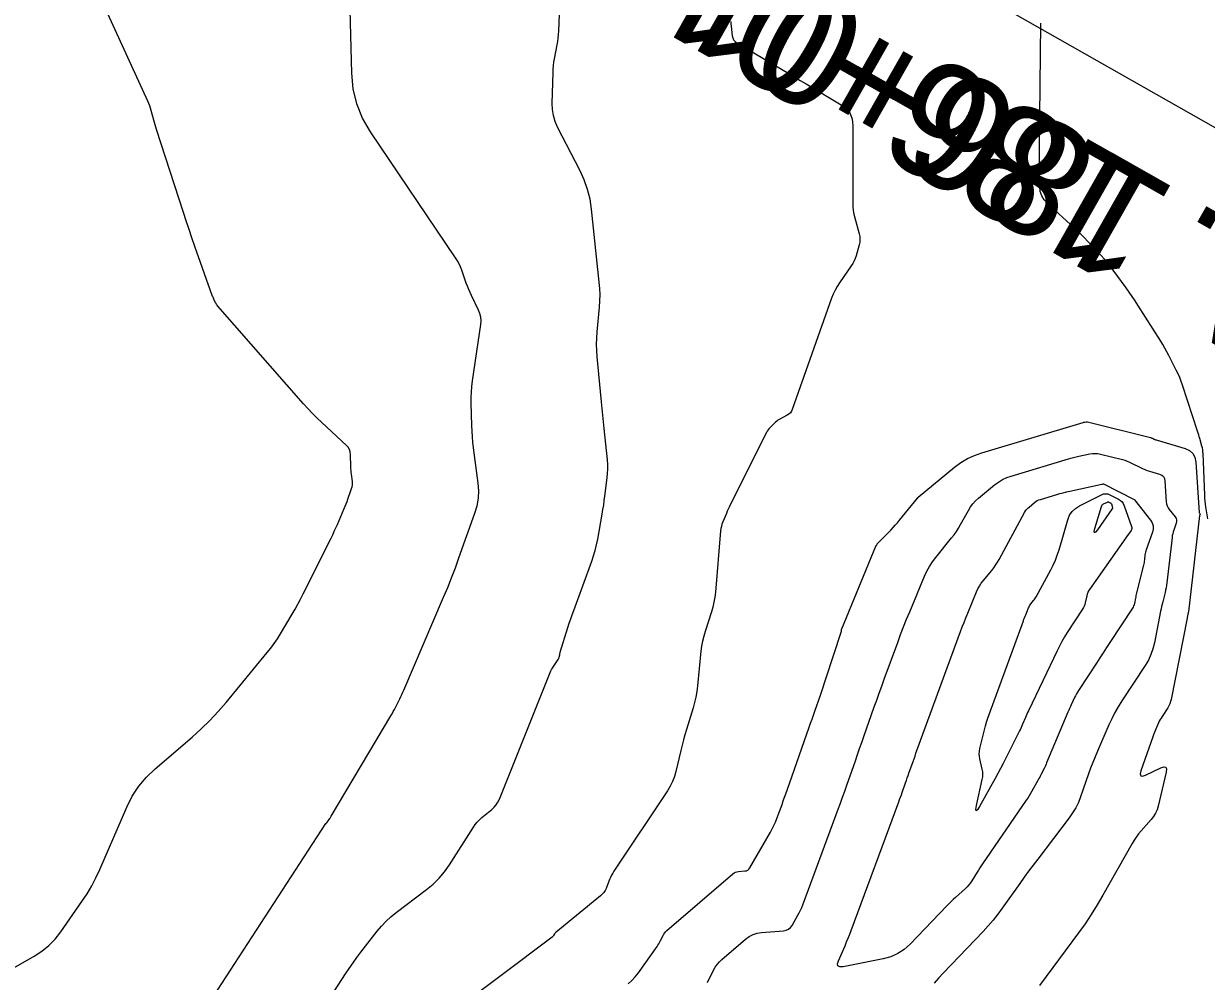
# Model space of a CAD drawing. Extents: x 658976 to 668721, y 639543 to 647196.
# Drawn here: x 662336.3 to 662417.7, y 643543 to 643608.9 of the extents above; entities that cross this region are included whole.
import ezdxf

# ---------------------------------------------------------------- set-up
doc = ezdxf.new("R2010")
doc.units = 0
for name, color, linetype in [('Ex_Major Contours', 7, 'Continuous'), ('Ex_Minor Contours', 7, 'Continuous'), ('R_Ramp 15 Degree_Min Ls', 7, 'Continuous'), ('R_Ramp 20 Degree Existing Ramp', 7, 'Continuous')]:
    doc.layers.add(name, color=color, linetype=linetype)

msp = doc.modelspace()

# ---------------------------------------------------------------- linework, layer by layer
at = {"layer": 'Ex_Major Contours'}
msp.add_lwpolyline([(662355.962, 643539.646), (662358.455, 643543.473), (662358.709, 643543.855), (662358.971, 643544.231), (662359.24, 643544.602), (662359.517, 643544.967), (662360.639, 643546.418), (662360.931, 643546.769), (662361.244, 643547.099), (662361.578, 643547.408), (662361.933, 643547.695), (662364.034, 643549.278), (662364.485, 643549.65), (662364.897, 643550.057), (662365.271, 643550.5), (662365.606, 643550.978), (662367.261, 643553.579), (662367.388, 643553.761), (662367.527, 643553.932), (662367.68, 643554.09), (662367.846, 643554.237), (662368.536, 643554.802), (662368.697, 643554.951), (662368.836, 643555.117), (662368.952, 643555.299), (662369.047, 643555.498), (662372.554, 643564.235), (662372.598, 643564.338), (662372.648, 643564.439), (662372.703, 643564.538), (662372.764, 643564.633), (662373.092, 643565.127), (662373.114, 643565.164), (662373.133, 643565.202), (662373.148, 643565.243), (662373.16, 643565.284), (662373.2, 643565.454), (662373.21, 643565.496), (662373.221, 643565.538), (662373.233, 643565.58), (662373.245, 643565.622), (662373.767, 643567.324), (662373.861, 643567.62), (662373.958, 643567.916), (662374.059, 643568.21), (662374.165, 643568.503), (662375.406, 643571.886), (662375.534, 643572.261), (662375.646, 643572.641), (662375.741, 643573.025), (662375.819, 643573.413), (662376.128, 643575.139), (662376.182, 643575.449), (662376.23, 643575.758), (662376.275, 643576.069), (662376.315, 643576.38), (662376.468, 643577.625), (662376.497, 643577.937), (662376.509, 643578.249), (662376.505, 643578.56), (662376.483, 643578.873), (662376.272, 643581.023), (662376.226, 643581.485), (662376.181, 643581.948), (662376.135, 643582.41), (662376.09, 643582.872), (662375.784, 643585.97), (662375.752, 643586.398), (662375.741, 643586.826), (662375.75, 643587.255), (662375.78, 643587.683), (662375.941, 643589.396), (662375.97, 643589.824), (662375.978, 643590.252), (662375.965, 643590.68), (662375.93, 643591.108), (662375.395, 643596.126), (662375.29, 643596.819), (662375.122, 643597.493), (662374.892, 643598.148), (662374.6, 643598.785), (662373.061, 643601.78), (662372.889, 643602.171), (662372.769, 643602.575), (662372.702, 643602.991), (662372.687, 643603.418), (662372.743, 643605.537), (662372.754, 643605.778), (662372.775, 643606.018), (662372.805, 643606.257), (662372.845, 643606.494), (662373.024, 643607.443), (662373.064, 643607.681), (662373.096, 643607.92), (662373.119, 643608.159), (662373.134, 643608.4), (662373.208, 643610.155)], dxfattribs=at)
msp.add_lwpolyline([(662405.169, 643567.899), (662405.209, 643568.004), (662405.25, 643568.108), (662405.293, 643568.212), (662405.493, 643568.694), (662405.524, 643568.762), (662405.56, 643568.828), (662405.601, 643568.891), (662405.647, 643568.95), (662405.838, 643569.184), (662405.884, 643569.243), (662405.928, 643569.305), (662405.968, 643569.368), (662406.006, 643569.434), (662407.013, 643571.289), (662407.184, 643571.624), (662407.336, 643571.966), (662407.47, 643572.317), (662407.586, 643572.674), (662408.198, 643574.751), (662408.32, 643575.053), (662408.492, 643575.312), (662408.717, 643575.529), (662408.992, 643575.702), (662410.509, 643576.467), (662410.655, 643576.522), (662410.802, 643576.541), (662410.948, 643576.522), (662411.094, 643576.466), (662411.679, 643576.169), (662411.814, 643576.085), (662411.926, 643575.981), (662412.015, 643575.856), (662412.081, 643575.712), (662412.588, 643574.279), (662412.605, 643574.207), (662412.604, 643574.138), (662412.586, 643574.07), (662412.55, 643574.006), (662412.237, 643573.562), (662412.192, 643573.498), (662409.684, 643569.945), (662409.62, 643569.843), (662409.566, 643569.737), (662409.524, 643569.625), (662409.493, 643569.509), (662409.391, 643569.034), (662409.361, 643568.917), (662409.32, 643568.805), (662409.269, 643568.697), (662409.208, 643568.593), (662408.158, 643566.981), (662407.966, 643566.676), (662407.785, 643566.365), (662407.614, 643566.048), (662407.453, 643565.725), (662405.474, 643561.588), (662405.422, 643561.475), (662405.37, 643561.362), (662405.32, 643561.248), (662405.271, 643561.134), (662405.079, 643560.676), (662405.03, 643560.562), (662404.979, 643560.448), (662404.926, 643560.336), (662404.872, 643560.224), (662403.921, 643558.326), (662403.743, 643557.973), (662403.56, 643557.623), (662403.373, 643557.275), (662403.182, 643556.928), (662402.108, 643555.002), (662401.962, 643554.767), (662401.88, 643554.701), (662401.862, 643554.805), (662401.909, 643555.077), (662402.303, 643556.862), (662402.333, 643557.04), (662402.342, 643557.218), (662402.331, 643557.396), (662402.301, 643557.574), (662402.139, 643558.284), (662402.109, 643558.462), (662402.099, 643558.64), (662402.111, 643558.817), (662402.143, 643558.994), (662402.448, 643560.276), (662402.517, 643560.548), (662402.594, 643560.817), (662402.679, 643561.084), (662402.771, 643561.348), (662405.13, 643567.794)], close=True, dxfattribs=at)
at = {"layer": 'Ex_Minor Contours'}
for points in [[(662334.135, 643543.062), (662337.003, 643544.697), (662337.533, 643545.038), (662338.016, 643545.431), (662338.451, 643545.876), (662338.84, 643546.372), (662340.3, 643548.461), (662340.651, 643548.991), (662340.974, 643549.537), (662341.269, 643550.098), (662341.537, 643550.675), (662343.396, 643554.964), (662343.768, 643555.707), (662344.216, 643556.393), (662344.74, 643557.023), (662345.339, 643557.597), (662347.889, 643559.782), (662348.513, 643560.341), (662349.112, 643560.925), (662349.685, 643561.535), (662350.231, 643562.17), (662353.063, 643565.606), (662353.308, 643565.915), (662353.541, 643566.233), (662353.761, 643566.559), (662353.969, 643566.894), (662354.776, 643568.253), (662354.975, 643568.594), (662355.167, 643568.939), (662355.353, 643569.287), (662355.532, 643569.638), (662357.456, 643573.489), (662357.569, 643573.721), (662357.679, 643573.954), (662357.786, 643574.188), (662357.889, 643574.424), (662358.364, 643575.531), (662358.43, 643575.689), (662358.493, 643575.848), (662358.555, 643576.008), (662358.613, 643576.168), (662358.873, 643576.897), (662358.908, 643577.017), (662358.929, 643577.139), (662358.934, 643577.262), (662358.925, 643577.387), (662358.86, 643577.889), (662358.845, 643578.015), (662358.834, 643578.141), (662358.826, 643578.267), (662358.821, 643578.393), (662358.799, 643579.248), (662358.778, 643579.426), (662358.724, 643579.588), (662358.638, 643579.736), (662358.518, 643579.869), (662356.813, 643581.45), (662356.488, 643581.759), (662356.171, 643582.076), (662355.862, 643582.402), (662355.562, 643582.735), (662349.655, 643589.461), (662349.612, 643589.514), (662349.572, 643589.57), (662349.536, 643589.628), (662349.504, 643589.689), (662349.384, 643589.938), (662349.354, 643590), (662349.327, 643590.064), (662349.301, 643590.128), (662349.277, 643590.192), (662348.08, 643593.568), (662347.875, 643594.153), (662347.674, 643594.74), (662347.477, 643595.328), (662347.285, 643595.917), (662345.445, 643601.625), (662345.394, 643601.786), (662345.344, 643601.948), (662345.297, 643602.111), (662345.252, 643602.274), (662345.075, 643602.928), (662345.028, 643603.09), (662344.974, 643603.25), (662344.913, 643603.408), (662344.846, 643603.563), (662340.709, 643612.624)], [(662349.036, 643541.431), (662357.108, 643553.821), (662357.112, 643553.827), (662357.116, 643553.833), (662357.12, 643553.839), (662357.124, 643553.845), (662357.142, 643553.868), (662357.147, 643553.873), (662357.151, 643553.879), (662357.157, 643553.883), (662357.162, 643553.888), (662357.195, 643553.913), (662357.202, 643553.919), (662357.209, 643553.925), (662357.215, 643553.932), (662357.22, 643553.94), (662357.364, 643554.166), (662357.389, 643554.206), (662357.415, 643554.246), (662357.439, 643554.287), (662357.464, 643554.328), (662361.576, 643561.25), (662361.659, 643561.393), (662361.74, 643561.538), (662361.818, 643561.683), (662361.893, 643561.831), (662362.189, 643562.423), (662362.262, 643562.572), (662362.333, 643562.721), (662362.401, 643562.872), (662362.467, 643563.024), (662365.207, 643569.417), (662365.488, 643570.085), (662365.757, 643570.757), (662366.016, 643571.434), (662366.265, 643572.115), (662367.365, 643575.201), (662367.514, 643575.71), (662367.6, 643576.225), (662367.625, 643576.747), (662367.587, 643577.275), (662367.27, 643579.703), (662367.226, 643580.086), (662367.191, 643580.469), (662367.166, 643580.853), (662367.151, 643581.237), (662367.112, 643582.777), (662367.11, 643583.162), (662367.125, 643583.545), (662367.156, 643583.928), (662367.203, 643584.309), (662367.768, 643588.19), (662367.787, 643588.447), (662367.768, 643588.699), (662367.711, 643588.944), (662367.615, 643589.184), (662367.133, 643590.179), (662367.034, 643590.393), (662366.94, 643590.609), (662366.852, 643590.827), (662366.77, 643591.048), (662366.455, 643591.938), (662366.369, 643592.157), (662366.27, 643592.369), (662366.158, 643592.575), (662366.033, 643592.774), (662360.174, 643601.454), (662359.628, 643602.396), (662359.231, 643603.384), (662358.982, 643604.42), (662358.88, 643605.504), (662358.73, 643611.609)], [(662384.98, 643609.068), (662384.998, 643608.903), (662385.015, 643608.738), (662385.083, 643608.078), (662385.115, 643607.923), (662385.18, 643607.788), (662385.275, 643607.673), (662385.402, 643607.579), (662389.364, 643605.24), (662389.768, 643605), (662390.173, 643604.76), (662390.577, 643604.519), (662390.981, 643604.278), (662392.594, 643603.311), (662392.947, 643603.041), (662393.199, 643602.714), (662393.349, 643602.329), (662393.398, 643601.887), (662393.38, 643596.562), (662393.388, 643596.305), (662393.413, 643596.05), (662393.456, 643595.798), (662393.516, 643595.548), (662393.824, 643594.431), (662393.863, 643594.243), (662393.876, 643594.055), (662393.863, 643593.868), (662393.823, 643593.68), (662393.612, 643592.929), (662393.552, 643592.745), (662393.478, 643592.567), (662393.388, 643592.397), (662393.284, 643592.234), (662392.474, 643591.072), (662392.311, 643590.821), (662392.166, 643590.56), (662392.039, 643590.29), (662391.929, 643590.011), (662389.217, 643582.344), (662389.161, 643582.22), (662389.085, 643582.114), (662388.991, 643582.024), (662388.877, 643581.95), (662388.326, 643581.659), (662388.234, 643581.605), (662388.146, 643581.545), (662388.064, 643581.479), (662387.986, 643581.405), (662387.686, 643581.098), (662387.615, 643581.019), (662387.55, 643580.935), (662387.491, 643580.847), (662387.44, 643580.753), (662384.944, 643575.77), (662384.873, 643575.626), (662384.805, 643575.481), (662384.74, 643575.335), (662384.677, 643575.187), (662384.432, 643574.595), (662384.377, 643574.445), (662384.333, 643574.292), (662384.302, 643574.137), (662384.282, 643573.979), (662383.925, 643569.767), (662383.886, 643569.419), (662383.827, 643569.075), (662383.748, 643568.735), (662383.65, 643568.398), (662383.218, 643567.061), (662383.119, 643566.724), (662383.038, 643566.384), (662382.976, 643566.04), (662382.932, 643565.693), (662382.693, 643563.301), (662382.645, 643562.92), (662382.579, 643562.542), (662382.494, 643562.169), (662382.39, 643561.799), (662381.93, 643560.299), (662381.824, 643559.943), (662381.724, 643559.586), (662381.631, 643559.227), (662381.543, 643558.867), (662381.205, 643557.421), (662381.106, 643557.066), (662380.976, 643556.725), (662380.816, 643556.396), (662380.625, 643556.081), (662376.939, 643550.543), (662376.852, 643550.405), (662376.773, 643550.263), (662376.701, 643550.117), (662376.636, 643549.967), (662376.393, 643549.361), (662376.324, 643549.215), (662376.238, 643549.081), (662376.136, 643548.96), (662376.018, 643548.85), (662372.95, 643546.34), (662372.923, 643546.316), (662372.898, 643546.29), (662372.876, 643546.262), (662372.855, 643546.232), (662372.777, 643546.109), (662372.756, 643546.08), (662372.733, 643546.052), (662372.707, 643546.027), (662372.679, 643546.004), (662365.664, 643540.717)], [(662417.836, 643574.821), (662417.703, 643575.63), (662417.673, 643575.832), (662417.649, 643576.035), (662417.632, 643576.239), (662417.62, 643576.443), (662417.507, 643579.3), (662417.498, 643579.432), (662417.482, 643579.563), (662417.457, 643579.693), (662417.425, 643579.821), (662417.283, 643580.333), (662417.246, 643580.461), (662417.209, 643580.588), (662417.169, 643580.715), (662417.129, 643580.842), (662416.096, 643584.006), (662416.003, 643584.274), (662415.9, 643584.538), (662415.787, 643584.798), (662415.663, 643585.053), (662415.15, 643586.067), (662415.019, 643586.319), (662414.882, 643586.567), (662414.739, 643586.812), (662414.59, 643587.054), (662413.026, 643589.526), (662412.83, 643589.83), (662412.629, 643590.131), (662412.424, 643590.428), (662412.214, 643590.722), (662411.326, 643591.942), (662411.128, 643592.206), (662410.921, 643592.463), (662410.706, 643592.713), (662410.483, 643592.956), (662409.573, 643593.914), (662409.343, 643594.152), (662409.11, 643594.385), (662408.872, 643594.614), (662408.63, 643594.839), (662406.772, 643596.54), (662406.553, 643596.782), (662406.395, 643597.052), (662406.298, 643597.349), (662406.262, 643597.673), (662406.239, 643599.026), (662406.234, 643599.364), (662406.232, 643599.702), (662406.233, 643600.041), (662406.235, 643600.379), (662406.337, 643608.935)], [(662377.925, 643542.786), (662378.177, 643543.019), (662378.409, 643543.272), (662378.62, 643543.545), (662379.907, 643545.363), (662379.968, 643545.453), (662380.026, 643545.545), (662380.08, 643545.64), (662380.131, 643545.736), (662380.327, 643546.126), (662380.38, 643546.22), (662380.442, 643546.308), (662380.512, 643546.389), (662380.59, 643546.463), (662385.126, 643550.368), (662385.213, 643550.432), (662385.308, 643550.481), (662385.409, 643550.513), (662385.516, 643550.529), (662385.96, 643550.562), (662386.064, 643550.581), (662386.154, 643550.623), (662386.23, 643550.686), (662386.293, 643550.772), (662387.708, 643553.231), (662387.833, 643553.459), (662387.948, 643553.692), (662388.053, 643553.93), (662388.149, 643554.172), (662388.511, 643555.151), (662388.601, 643555.396), (662388.69, 643555.641), (662388.778, 643555.886), (662388.865, 643556.132), (662390.383, 643560.464), (662390.48, 643560.741), (662390.578, 643561.018), (662390.675, 643561.294), (662390.772, 643561.571), (662391.162, 643562.677), (662391.259, 643562.953), (662391.353, 643563.231), (662391.446, 643563.509), (662391.537, 643563.788), (662392.598, 643567.074), (662392.602, 643567.087), (662392.605, 643567.1), (662392.607, 643567.113), (662392.609, 643567.126), (662392.613, 643567.18), (662392.615, 643567.193), (662392.618, 643567.206), (662392.621, 643567.219), (662392.626, 643567.232), (662394.979, 643572.921), (662394.986, 643572.936), (662394.992, 643572.951), (662394.999, 643572.966), (662395.007, 643572.981), (662395.036, 643573.04), (662395.044, 643573.054), (662395.053, 643573.068), (662395.063, 643573.081), (662395.074, 643573.093), (662396.002, 643574.042), (662396.159, 643574.206), (662396.312, 643574.373), (662396.461, 643574.543), (662396.607, 643574.717), (662397.842, 643576.225), (662397.847, 643576.231), (662397.852, 643576.237), (662397.856, 643576.244), (662397.86, 643576.251), (662397.875, 643576.278), (662397.879, 643576.285), (662397.883, 643576.291), (662397.888, 643576.297), (662397.894, 643576.302), (662400.398, 643578.36), (662400.83, 643578.681), (662401.287, 643578.955), (662401.769, 643579.181), (662402.276, 643579.36), (662409.258, 643581.45), (662409.282, 643581.457), (662409.305, 643581.463), (662409.33, 643581.469), (662409.354, 643581.475), (662409.451, 643581.495), (662409.475, 643581.499), (662409.499, 643581.5), (662409.523, 643581.498), (662409.547, 643581.494), (662413.891, 643580.407), (662413.925, 643580.397), (662413.957, 643580.386), (662413.989, 643580.373), (662414.021, 643580.358), (662414.145, 643580.295), (662414.177, 643580.28), (662414.209, 643580.267), (662414.241, 643580.254), (662414.274, 643580.244), (662416.267, 643579.645), (662416.571, 643579.511), (662416.794, 643579.312), (662416.938, 643579.05), (662417.002, 643578.724), (662417.237, 643575.252), (662417.238, 643575.239), (662417.242, 643575.228), (662417.247, 643575.217), (662417.254, 643575.206), (662417.288, 643575.163), (662417.294, 643575.154), (662417.297, 643575.145), (662417.297, 643575.135), (662417.295, 643575.125), (662417.28, 643575.085), (662417.277, 643575.074), (662417.274, 643575.064), (662417.272, 643575.053), (662417.27, 643575.043), (662416.495, 643568.407), (662416.49, 643568.37), (662416.484, 643568.333), (662416.477, 643568.297), (662416.469, 643568.261), (662416.433, 643568.116), (662416.424, 643568.08), (662416.416, 643568.044), (662416.408, 643568.007), (662416.401, 643567.971), (662415.309, 643562.381), (662415.271, 643562.226), (662415.219, 643562.076), (662415.152, 643561.933), (662415.07, 643561.795), (662414.68, 643561.201), (662414.612, 643561.093), (662414.549, 643560.982), (662414.49, 643560.869), (662414.437, 643560.753), (662414.233, 643560.283), (662414.183, 643560.165), (662414.135, 643560.046), (662414.09, 643559.927), (662414.046, 643559.807), (662413.226, 643557.464), (662413.175, 643557.242), (662413.212, 643557.12), (662413.339, 643557.096), (662413.553, 643557.171), (662414.589, 643557.669), (662414.807, 643557.743), (662414.943, 643557.716), (662414.999, 643557.588), (662414.973, 643557.36), (662414.419, 643555.031), (662414.342, 643554.779), (662414.237, 643554.543), (662414.104, 643554.321), (662413.941, 643554.114), (662413.234, 643553.317), (662413.063, 643553.113), (662412.904, 643552.902), (662412.755, 643552.682), (662412.619, 643552.454), (662410.606, 643548.889), (662410.217, 643548.224), (662409.809, 643547.572), (662409.38, 643546.933), (662408.932, 643546.306), (662406.252, 643542.679)], [(662383.373, 643542.889), (662383.799, 643543.737), (662383.915, 643543.942), (662384.049, 643544.132), (662384.201, 643544.308), (662384.372, 643544.47), (662385.998, 643545.87), (662386.247, 643546.054), (662386.516, 643546.192), (662386.803, 643546.284), (662387.109, 643546.33), (662388.603, 643546.441), (662388.79, 643546.476), (662388.953, 643546.551), (662389.09, 643546.665), (662389.203, 643546.819), (662389.603, 643547.515), (662389.699, 643547.69), (662389.788, 643547.87), (662389.869, 643548.052), (662389.942, 643548.239), (662392.375, 643554.811), (662392.528, 643555.227), (662392.679, 643555.645), (662392.829, 643556.062), (662392.976, 643556.481), (662393.564, 643558.156), (662393.711, 643558.575), (662393.858, 643558.993), (662394.005, 643559.412), (662394.152, 643559.831), (662394.867, 643561.858), (662395.036, 643562.336), (662395.206, 643562.812), (662395.378, 643563.288), (662395.551, 643563.764), (662396.481, 643566.303), (662396.678, 643566.835), (662396.882, 643567.365), (662397.091, 643567.892), (662397.305, 643568.417), (662398.317, 643570.856), (662398.476, 643571.202), (662398.658, 643571.533), (662398.864, 643571.85), (662399.094, 643572.153), (662400.193, 643573.494), (662400.364, 643573.713), (662400.524, 643573.94), (662400.673, 643574.173), (662400.811, 643574.414), (662401.343, 643575.392), (662401.486, 643575.628), (662401.649, 643575.847), (662401.833, 643576.049), (662402.038, 643576.234), (662403.146, 643577.145), (662403.41, 643577.341), (662403.69, 643577.509), (662403.984, 643577.647), (662404.295, 643577.757), (662408.229, 643578.934), (662408.411, 643578.987), (662408.593, 643579.036), (662408.777, 643579.081), (662408.961, 643579.122), (662409.701, 643579.28), (662409.886, 643579.309), (662410.07, 643579.316), (662410.254, 643579.302), (662410.437, 643579.267), (662411.957, 643578.887), (662412.119, 643578.841), (662412.278, 643578.787), (662412.434, 643578.724), (662412.586, 643578.652), (662413.189, 643578.346), (662413.341, 643578.273), (662413.496, 643578.207), (662413.653, 643578.148), (662413.814, 643578.096), (662414.513, 643577.886), (662414.664, 643577.819), (662414.775, 643577.721), (662414.846, 643577.591), (662414.878, 643577.429), (662414.975, 643575.993), (662414.995, 643575.847), (662415.036, 643575.708), (662415.099, 643575.578), (662415.181, 643575.455), (662415.583, 643574.944), (662415.647, 643574.842), (662415.68, 643574.735), (662415.683, 643574.622), (662415.655, 643574.505), (662415.485, 643574.026), (662415.446, 643573.906), (662415.414, 643573.783), (662415.389, 643573.66), (662415.371, 643573.534), (662415.005, 643570.397), (662414.983, 643570.233), (662414.956, 643570.07), (662414.924, 643569.909), (662414.887, 643569.748), (662414.729, 643569.106), (662414.69, 643568.946), (662414.653, 643568.785), (662414.619, 643568.623), (662414.586, 643568.461), (662414.159, 643566.272), (662414.058, 643565.861), (662413.919, 643565.466), (662413.741, 643565.086), (662413.526, 643564.721), (662411.914, 643562.269), (662411.665, 643561.872), (662411.433, 643561.465), (662411.22, 643561.049), (662411.024, 643560.623), (662410.235, 643558.808), (662410.071, 643558.423), (662409.915, 643558.035), (662409.766, 643557.644), (662409.624, 643557.251), (662409.071, 643555.671), (662408.918, 643555.284), (662408.736, 643554.912), (662408.525, 643554.556), (662408.286, 643554.216), (662406.121, 643551.382), (662405.806, 643550.966), (662405.496, 643550.548), (662405.189, 643550.127), (662404.886, 643549.703), (662403.681, 643548.002), (662403.373, 643547.583), (662403.049, 643547.176), (662402.711, 643546.781), (662402.357, 643546.399), (662399.605, 643543.531), (662399.29, 643543.189), (662398.988, 643542.835)]]:
    msp.add_lwpolyline(points, dxfattribs=at)
for points in [[(662402.228, 643550.914), (662402.132, 643550.769), (662402.038, 643550.624), (662401.945, 643550.477), (662401.577, 643549.889), (662401.481, 643549.746), (662401.375, 643549.61), (662401.26, 643549.482), (662401.136, 643549.362), (662400.457, 643548.746), (662400.302, 643548.604), (662400.15, 643548.458), (662400, 643548.31), (662399.853, 643548.159), (662397.341, 643545.53), (662396.933, 643545.162), (662396.485, 643544.869), (662395.997, 643544.65), (662395.467, 643544.506), (662392.723, 643543.973), (662392.494, 643543.959), (662392.364, 643544.022), (662392.331, 643544.163), (662392.396, 643544.383), (662392.851, 643545.417), (662392.963, 643545.677), (662393.071, 643545.938), (662393.175, 643546.2), (662393.275, 643546.465), (662396.552, 643555.318), (662396.612, 643555.482), (662396.672, 643555.647), (662396.731, 643555.812), (662396.789, 643555.977), (662397.021, 643556.639), (662397.079, 643556.804), (662397.137, 643556.969), (662397.196, 643557.135), (662397.254, 643557.3), (662397.536, 643558.1), (662397.603, 643558.289), (662397.67, 643558.477), (662397.738, 643558.665), (662397.806, 643558.853), (662400.805, 643567.048), (662400.924, 643567.367), (662401.045, 643567.684), (662401.171, 643568), (662401.299, 643568.314), (662401.905, 643569.775), (662402, 643569.982), (662402.109, 643570.181), (662402.233, 643570.37), (662402.37, 643570.551), (662402.95, 643571.259), (662403.09, 643571.439), (662403.222, 643571.625), (662403.344, 643571.817), (662403.458, 643572.015), (662405.219, 643575.257), (662405.281, 643575.36), (662405.352, 643575.455), (662405.432, 643575.543), (662405.521, 643575.623), (662405.894, 643575.93), (662405.99, 643576.002), (662406.092, 643576.063), (662406.2, 643576.113), (662406.313, 643576.153), (662407.429, 643576.487), (662407.654, 643576.552), (662407.88, 643576.612), (662408.108, 643576.668), (662408.336, 643576.719), (662410.537, 643577.19), (662410.548, 643577.192), (662410.558, 643577.195), (662410.568, 643577.199), (662410.578, 643577.204), (662410.617, 643577.224), (662410.627, 643577.227), (662410.636, 643577.228), (662410.646, 643577.227), (662410.656, 643577.223), (662412.764, 643576.154), (662412.768, 643576.152), (662412.771, 643576.149), (662412.773, 643576.146), (662412.775, 643576.142), (662412.78, 643576.127), (662412.782, 643576.123), (662412.784, 643576.119), (662412.786, 643576.115), (662412.788, 643576.112), (662413.878, 643574.726), (662414, 643574.53), (662414.063, 643574.324), (662414.069, 643574.109), (662414.016, 643573.885), (662413.587, 643572.676), (662413.56, 643572.592), (662413.538, 643572.507), (662413.52, 643572.42), (662413.508, 643572.333), (662413.466, 643571.98), (662413.455, 643571.892), (662413.44, 643571.805), (662413.423, 643571.718), (662413.403, 643571.632), (662412.928, 643569.706), (662412.906, 643569.616), (662412.886, 643569.527), (662412.866, 643569.437), (662412.848, 643569.346), (662412.778, 643568.985), (662412.756, 643568.896), (662412.726, 643568.811), (662412.688, 643568.729), (662412.641, 643568.65), (662411.095, 643566.298), (662410.863, 643565.945), (662410.631, 643565.591), (662410.4, 643565.237), (662410.168, 643564.882), (662408.934, 643562.987), (662408.861, 643562.87), (662408.791, 643562.751), (662408.726, 643562.63), (662408.664, 643562.507), (662408.426, 643562.009), (662408.367, 643561.884), (662408.31, 643561.758), (662408.254, 643561.632), (662408.2, 643561.505), (662406.736, 643558.013), (662406.693, 643557.913), (662406.648, 643557.813), (662406.602, 643557.714), (662406.554, 643557.616), (662406.358, 643557.224), (662406.308, 643557.126), (662406.258, 643557.029), (662406.206, 643556.933), (662406.153, 643556.837), (662405.719, 643556.059), (662405.627, 643555.898), (662405.532, 643555.74), (662405.432, 643555.584), (662405.329, 643555.431), (662402.325, 643551.057)], [(662411.273, 643575.539), (662411.226, 643575.473), (662410.228, 643574.06), (662410.094, 643573.89), (662410.022, 643573.847), (662410.011, 643573.93), (662410.061, 643574.141), (662410.512, 643575.67), (662410.533, 643575.723), (662410.563, 643575.768), (662410.602, 643575.806), (662410.651, 643575.836), (662410.916, 643575.97), (662410.941, 643575.98), (662410.967, 643575.983), (662410.993, 643575.98), (662411.018, 643575.97), (662411.12, 643575.918), (662411.144, 643575.903), (662411.164, 643575.885), (662411.179, 643575.863), (662411.191, 643575.838), (662411.279, 643575.587), (662411.282, 643575.575), (662411.282, 643575.563), (662411.279, 643575.551)]]:
    msp.add_lwpolyline(points, close=True, dxfattribs=at)
at = {"layer": 'R_Ramp 15 Degree_Min Ls'}
msp.add_lwpolyline([(662541.428, 643531.873), (662454.466, 643581.245), (662367.503, 643630.616)], dxfattribs=at)
at = {"layer": 'R_Ramp 20 Degree Existing Ramp'}
msp.add_lwpolyline([(662541.424, 643531.864), (662454.462, 643581.236), (662367.499, 643630.607)], dxfattribs=at)

# ---------------------------------------------------------------- texts
at = {"layer": 'R_Ramp 15 Degree_Min Ls'}
msp.add_text('P.C. STA. 186+01.33', height=8, rotation=150.41509, dxfattribs=at).set_placement((662459.883, 643572.419))
at = {"layer": 'R_Ramp 20 Degree Existing Ramp'}
msp.add_text('P.C. STA. 186+01.31', height=8, rotation=150.41509, dxfattribs=at).set_placement((662458.235, 643573.344))

doc.saveas('drawing.dxf')
